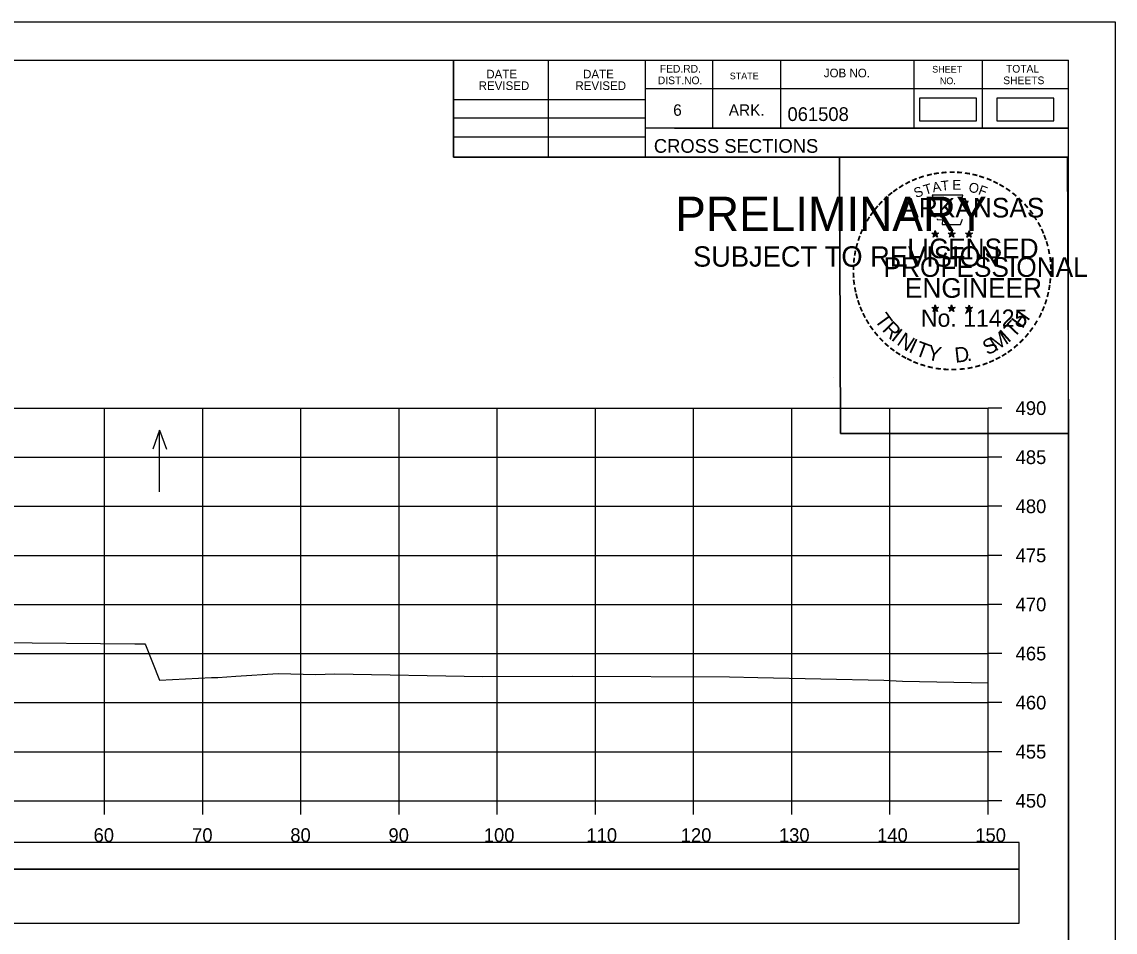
# Model space of a CAD drawing. Extents: x 1371057 to 1372761, y 380005 to 390517.
# Drawn here: x 1371945.8 to 1372057.1, y 383752.4 to 383845.2 of the extents above; entities that cross this region are included whole.
import ezdxf

# ---------------------------------------------------------------- set-up
doc = ezdxf.new("R2010")
doc.units = 0
for name, color, linetype in [('R_Axis', 7, 'Continuous'), ('R_Axis Annot', 7, 'Continuous'), ('R_Border', 7, 'Continuous'), ('R_Border PE', 7, 'Continuous'), ('R_Border Prem', 7, 'Continuous'), ('R_Detour', 7, 'Continuous'), ('R_Dimension', 7, 'Continuous'), ('R_Exist Surface', 7, 'Continuous'), ('R_Grid', 7, 'Continuous'), ('R_No Plot', 7, 'Continuous'), ('R_Water Annot', 7, 'Continuous')]:
    doc.layers.add(name, color=color, linetype=linetype)

msp = doc.modelspace()

# ---------------------------------------------------------------- linework, layer by layer
at = {"layer": 'R_Axis'}
for p, q in [((1372044.21, 383765.81), (1372044.21, 383805.81)), ((1372045.61, 383805.81), (1372044.21, 383805.81)), ((1372045.61, 383800.81), (1372044.21, 383800.81)), ((1372045.61, 383795.81), (1372044.21, 383795.81)), ((1372045.61, 383790.81), (1372044.21, 383790.81)), ((1372045.61, 383785.81), (1372044.21, 383785.81)), ((1372045.61, 383780.81), (1372044.21, 383780.81)), ((1372045.61, 383775.81), (1372044.21, 383775.81)), ((1372045.61, 383770.81), (1372044.21, 383770.81)), ((1371744.21, 383765.81), (1372044.21, 383765.81)), ((1371954.21, 383764.41), (1371954.21, 383765.81)), ((1371964.21, 383764.41), (1371964.21, 383765.81)), ((1371974.21, 383764.41), (1371974.21, 383765.81)), ((1371984.21, 383764.41), (1371984.21, 383765.81)), ((1371994.21, 383764.41), (1371994.21, 383765.81)), ((1372004.21, 383764.41), (1372004.21, 383765.81)), ((1372014.21, 383764.41), (1372014.21, 383765.81)), ((1372024.21, 383764.41), (1372024.21, 383765.81)), ((1372034.21, 383764.41), (1372034.21, 383765.81)), ((1372044.21, 383764.41), (1372044.21, 383765.81)), ((1372045.61, 383765.81), (1372044.21, 383765.81))]:
    msp.add_line(p, q, dxfattribs=at)
at = {"layer": 'R_Border'}
for p, q in [((1371736.21, 383841.27), (1372052.39, 383841.27)), ((1371989.75, 383831.39), (1371989.75, 383841.27)), ((1371999.43, 383831.39), (1371999.43, 383841.27)), ((1372009.29, 383841.27), (1372009.29, 383831.39)), ((1372016.13, 383841.27), (1372016.13, 383834.33)), ((1372023.07, 383841.27), (1372023.07, 383834.33)), ((1372036.65, 383841.27), (1372036.65, 383834.33)), ((1372043.59, 383841.27), (1372043.59, 383834.33)), ((1372052.39, 383635.81), (1372052.39, 383841.27)), ((1372052.39, 383838.33), (1372009.29, 383838.33)), ((1372052.39, 383838.35), (1372052.39, 383838.35)), ((1371989.75, 383837.25), (1372009.29, 383837.25)), ((1371989.75, 383835.39), (1372009.29, 383835.39)), ((1372052.39, 383834.33), (1372009.29, 383834.33)), ((1372012.25, 383834.33), (1372052.39, 383834.33)), ((1371989.75, 383833.45), (1372009.29, 383833.45)), ((1372052.39, 383831.39), (1371989.75, 383831.39))]:
    msp.add_line(p, q, dxfattribs=at)
at = {"layer": 'R_Border PE'}
for p, q in [((1372038.48, 383823.64), (1372038.83, 383823.53)), ((1372038.48, 383823.64), (1372038.73, 383823.6)), ((1372038.48, 383823.64), (1372038.71, 383823.52)), ((1372038.83, 383823.89), (1372038.79, 383823.64)), ((1372038.83, 383823.53), (1372038.83, 383823.89)), ((1372038.83, 383823.89), (1372038.88, 383823.64)), ((1372039.17, 383823.64), (1372038.83, 383823.53)), ((1372039.17, 383823.64), (1372038.89, 383823.59)), ((1372039.17, 383823.64), (1372038.97, 383823.54)), ((1372040.15, 383823.64), (1372040.5, 383823.53)), ((1372040.15, 383823.64), (1372040.4, 383823.6)), ((1372040.15, 383823.64), (1372040.38, 383823.52)), ((1372040.5, 383823.89), (1372040.46, 383823.64)), ((1372040.5, 383823.53), (1372040.5, 383823.89)), ((1372040.5, 383823.89), (1372040.55, 383823.64)), ((1372040.84, 383823.64), (1372040.5, 383823.53)), ((1372040.84, 383823.64), (1372040.56, 383823.59)), ((1372040.84, 383823.64), (1372040.64, 383823.54)), ((1372041.91, 383823.63), (1372042.26, 383823.52)), ((1372041.91, 383823.63), (1372042.16, 383823.58)), ((1372041.91, 383823.63), (1372042.15, 383823.51)), ((1372042.26, 383823.88), (1372042.22, 383823.63)), ((1372042.26, 383823.52), (1372042.26, 383823.88)), ((1372042.26, 383823.88), (1372042.31, 383823.63)), ((1372042.61, 383823.63), (1372042.26, 383823.52)), ((1372042.61, 383823.63), (1372042.32, 383823.58)), ((1372042.61, 383823.63), (1372042.4, 383823.53)), ((1372038.61, 383823.23), (1372038.83, 383823.53)), ((1372038.61, 383823.23), (1372038.74, 383823.48)), ((1372038.61, 383823.23), (1372038.82, 383823.45)), ((1372039.04, 383823.23), (1372038.82, 383823.45)), ((1372039.04, 383823.23), (1372038.83, 383823.53)), ((1372039.04, 383823.23), (1372038.9, 383823.52)), ((1372040.28, 383823.23), (1372040.5, 383823.53)), ((1372040.28, 383823.23), (1372040.41, 383823.48)), ((1372040.28, 383823.23), (1372040.49, 383823.45)), ((1372040.71, 383823.23), (1372040.49, 383823.45)), ((1372040.71, 383823.23), (1372040.5, 383823.53)), ((1372040.71, 383823.23), (1372040.57, 383823.52)), ((1372042.04, 383823.22), (1372042.26, 383823.52)), ((1372042.04, 383823.22), (1372042.17, 383823.46)), ((1372042.04, 383823.22), (1372042.26, 383823.44)), ((1372042.47, 383823.22), (1372042.26, 383823.52)), ((1372042.47, 383823.22), (1372042.26, 383823.43)), ((1372042.47, 383823.22), (1372042.34, 383823.51)), ((1372038.47, 383816.07), (1372038.82, 383815.96)), ((1372038.47, 383816.07), (1372038.73, 383816.02)), ((1372038.47, 383816.07), (1372038.71, 383815.95)), ((1372038.61, 383815.66), (1372038.82, 383815.96)), ((1372038.61, 383815.66), (1372038.73, 383815.9)), ((1372038.61, 383815.66), (1372038.82, 383815.88)), ((1372038.82, 383816.32), (1372038.78, 383816.07)), ((1372038.82, 383815.96), (1372038.82, 383816.32)), ((1372038.82, 383816.32), (1372038.87, 383816.07)), ((1372039.17, 383816.07), (1372038.82, 383815.96)), ((1372039.04, 383815.66), (1372038.82, 383815.96)), ((1372039.04, 383815.66), (1372038.82, 383815.87)), ((1372039.17, 383816.07), (1372038.88, 383816.02)), ((1372039.04, 383815.66), (1372038.9, 383815.95)), ((1372039.17, 383816.07), (1372038.97, 383815.97)), ((1372040.14, 383816.07), (1372040.49, 383815.96)), ((1372040.14, 383816.07), (1372040.4, 383816.02)), ((1372040.14, 383816.07), (1372040.38, 383815.95)), ((1372040.28, 383815.66), (1372040.49, 383815.96)), ((1372040.28, 383815.66), (1372040.4, 383815.9)), ((1372040.28, 383815.66), (1372040.49, 383815.88)), ((1372040.49, 383816.32), (1372040.45, 383816.07)), ((1372040.49, 383815.96), (1372040.49, 383816.32)), ((1372040.49, 383816.32), (1372040.54, 383816.07)), ((1372040.84, 383816.07), (1372040.49, 383815.96)), ((1372040.7, 383815.66), (1372040.49, 383815.96)), ((1372040.7, 383815.66), (1372040.49, 383815.87)), ((1372040.84, 383816.07), (1372040.55, 383816.02)), ((1372040.7, 383815.66), (1372040.57, 383815.95)), ((1372040.84, 383816.07), (1372040.63, 383815.97)), ((1372041.91, 383816.06), (1372042.26, 383815.95)), ((1372041.91, 383816.06), (1372042.16, 383816.01)), ((1372041.91, 383816.06), (1372042.15, 383815.94)), ((1372042.04, 383815.65), (1372042.26, 383815.95)), ((1372042.04, 383815.65), (1372042.17, 383815.89)), ((1372042.04, 383815.65), (1372042.26, 383815.87)), ((1372042.26, 383816.31), (1372042.22, 383816.06)), ((1372042.26, 383815.95), (1372042.26, 383816.31)), ((1372042.26, 383816.31), (1372042.31, 383816.06)), ((1372042.61, 383816.06), (1372042.26, 383815.95)), ((1372042.47, 383815.65), (1372042.26, 383815.95)), ((1372042.47, 383815.65), (1372042.26, 383815.86)), ((1372042.61, 383816.06), (1372042.32, 383816.01)), ((1372042.47, 383815.65), (1372042.33, 383815.94)), ((1372042.61, 383816.06), (1372042.4, 383815.96))]:
    msp.add_line(p, q, dxfattribs=at)
for points in [[(1372038.52, 383827.52), (1372038.79, 383826.69)], [(1372042.03, 383826.6), (1372042.17, 383826.88), (1372041.49, 383826.86), (1372041.63, 383827.52), (1372038.52, 383827.52)], [(1372039.01, 383825.1), (1372039.01, 383825.01), (1372039.57, 383824.99), (1372039.52, 383824.52), (1372041.39, 383824.52), (1372041.59, 383825.05)], [(1372038.83, 383823.89), (1372039.04, 383823.23), (1372038.48, 383823.64), (1372039.17, 383823.64), (1372038.61, 383823.23), (1372038.83, 383823.89)], [(1372040.5, 383823.89), (1372040.71, 383823.23), (1372040.15, 383823.64), (1372040.84, 383823.64), (1372040.28, 383823.23), (1372040.5, 383823.89)], [(1372042.26, 383823.88), (1372042.47, 383823.22), (1372041.91, 383823.63), (1372042.61, 383823.63), (1372042.04, 383823.22), (1372042.26, 383823.88)], [(1372038.82, 383816.32), (1372039.04, 383815.66), (1372038.47, 383816.07), (1372039.17, 383816.07), (1372038.61, 383815.66), (1372038.82, 383816.32)], [(1372040.49, 383816.32), (1372040.7, 383815.66), (1372040.14, 383816.07), (1372040.84, 383816.07), (1372040.28, 383815.66), (1372040.49, 383816.32)], [(1372042.26, 383816.31), (1372042.47, 383815.65), (1372041.91, 383816.06), (1372042.61, 383816.06), (1372042.04, 383815.65), (1372042.26, 383816.31)]]:
    msp.add_lwpolyline(points, dxfattribs=at)
for centre, radius in [((1372038.83, 383823.53), 0.172), ((1372038.83, 383823.53), 0.145), ((1372038.83, 383823.53), 0.116), ((1372038.83, 383823.53), 0.0991), ((1372040.5, 383823.53), 0.172), ((1372040.5, 383823.53), 0.145), ((1372040.5, 383823.53), 0.116), ((1372040.5, 383823.53), 0.0991), ((1372042.26, 383823.52), 0.172), ((1372042.26, 383823.52), 0.145), ((1372042.26, 383823.52), 0.116), ((1372038.83, 383823.53), 0.0747), ((1372038.83, 383823.53), 0.0495), ((1372038.83, 383823.53), 0.0296), ((1372040.5, 383823.53), 0.0747), ((1372040.5, 383823.53), 0.0495), ((1372040.5, 383823.53), 0.0296), ((1372042.26, 383823.52), 0.0991), ((1372042.26, 383823.52), 0.0747), ((1372042.26, 383823.52), 0.0495), ((1372042.26, 383823.52), 0.0296), ((1372038.82, 383815.96), 0.172), ((1372038.82, 383815.96), 0.145), ((1372038.82, 383815.96), 0.116), ((1372038.82, 383815.96), 0.0991), ((1372038.82, 383815.96), 0.0747), ((1372038.82, 383815.96), 0.0495), ((1372038.82, 383815.96), 0.0296), ((1372040.49, 383815.96), 0.172), ((1372040.49, 383815.96), 0.145), ((1372040.49, 383815.96), 0.116), ((1372040.49, 383815.96), 0.0991), ((1372040.49, 383815.96), 0.0747), ((1372040.49, 383815.96), 0.0495), ((1372040.49, 383815.96), 0.0296), ((1372042.26, 383815.95), 0.172), ((1372042.26, 383815.95), 0.145), ((1372042.26, 383815.95), 0.116), ((1372042.26, 383815.95), 0.0991), ((1372042.26, 383815.95), 0.0747), ((1372042.26, 383815.95), 0.0495), ((1372042.26, 383815.95), 0.0296)]:
    msp.add_circle(centre, radius, dxfattribs=at)
at = {"layer": 'R_Detour'}
msp.add_lwpolyline([(1371741.06, 383758.85), (1372047.37, 383758.85), (1372047.37, 383761.56), (1371741.06, 383761.56)], close=True, dxfattribs=at)
at = {"layer": 'R_Dimension'}
for points in [[(1372037.21, 383835.09), (1372043.04, 383835.09), (1372043.04, 383837.4), (1372037.21, 383837.4)], [(1372045.08, 383835.09), (1372050.91, 383835.09), (1372050.91, 383837.4), (1372045.08, 383837.4)], [(1371741.06, 383753.33), (1372047.37, 383753.33), (1372047.37, 383758.85), (1371741.06, 383758.85)]]:
    msp.add_lwpolyline(points, close=True, dxfattribs=at)
at = {"layer": 'R_Exist Surface'}
msp.add_lwpolyline([(1371943.29, 383781.92), (1371957.31, 383781.8), (1371957.76, 383781.81), (1371958.31, 383781.81), (1371958.37, 383781.68), (1371959.82, 383778.09), (1371965.1, 383778.37), (1371965.75, 383778.37), (1371967.57, 383778.52), (1371971.91, 383778.79), (1371975.72, 383778.68), (1371977.64, 383778.74), (1371992.73, 383778.46), (1372001.89, 383778.49), (1372017.86, 383778.43), (1372020.76, 383778.37), (1372033.57, 383778.09), (1372035.49, 383778), (1372044.21, 383777.81)], dxfattribs=at)
at = {"layer": 'R_Grid'}
for p, q in [((1371744.21, 383805.81), (1372044.21, 383805.81)), ((1371954.21, 383765.81), (1371954.21, 383805.81)), ((1371964.21, 383765.81), (1371964.21, 383805.81)), ((1371974.21, 383765.81), (1371974.21, 383805.81)), ((1371984.21, 383765.81), (1371984.21, 383805.81)), ((1371994.21, 383765.81), (1371994.21, 383805.81)), ((1372004.21, 383765.81), (1372004.21, 383805.81)), ((1372014.21, 383765.81), (1372014.21, 383805.81)), ((1372024.21, 383765.81), (1372024.21, 383805.81)), ((1372034.21, 383765.81), (1372034.21, 383805.81)), ((1372044.21, 383765.81), (1372044.21, 383805.81)), ((1371744.21, 383800.81), (1372044.21, 383800.81)), ((1371744.21, 383795.81), (1372044.21, 383795.81)), ((1371744.21, 383790.81), (1372044.21, 383790.81)), ((1371744.21, 383785.81), (1372044.21, 383785.81)), ((1371744.21, 383780.81), (1372044.21, 383780.81)), ((1371744.21, 383775.81), (1372044.21, 383775.81)), ((1371744.21, 383770.81), (1372044.21, 383770.81)), ((1371744.21, 383765.81), (1372044.21, 383765.81))]:
    msp.add_line(p, q, dxfattribs=at)
at = {"layer": 'R_No Plot'}
for p, q in [((1371723.81, 383845.16), (1372057.14, 383845.16)), ((1372028.43, 383808.93), (1372028.43, 383808.93))]:
    msp.add_line(p, q, dxfattribs=at)
for points in [[(1371723.8, 383845.16), (1372057.14, 383845.16), (1372057.14, 383631.82), (1371723.8, 383631.82)], [(1371970.13, 383841.27), (1371989.75, 383841.27), (1371989.75, 383831.39), (1372005.86, 383831.39), (1372029.06, 383831.39), (1372029.18, 383803.23), (1372052.39, 383803.23), (1372052.39, 383635.81), (1371736.21, 383635.81), (1371736.21, 383841.27)], [(1372029.06, 383831.39), (1372052.27, 383831.39), (1372052.39, 383803.23), (1372029.18, 383803.23)]]:
    msp.add_lwpolyline(points, close=True, dxfattribs=at)
at = {"layer": 'R_Water Annot'}
for p, q in [((1371959.82, 383803.56), (1371959.12, 383801.63)), ((1371959.82, 383797.27), (1371959.82, 383803.56)), ((1371959.82, 383803.56), (1371960.52, 383801.63))]:
    msp.add_line(p, q, dxfattribs=at)

# ---------------------------------------------------------------- texts
at = {"layer": 'R_Axis Annot'}
for s, p in [('490', (1372047.01, 383805.11)), ('485', (1372047.01, 383800.11)), ('480', (1372047.01, 383795.11)), ('475', (1372047.01, 383790.11)), ('470', (1372047.01, 383785.11)), ('465', (1372047.01, 383780.11)), ('460', (1372047.01, 383775.11)), ('455', (1372047.01, 383770.11)), ('450', (1372047.01, 383765.11)), ('60', (1371953.09, 383761.61)), ('70', (1371963.13, 383761.61)), ('80', (1371973.13, 383761.61)), ('90', (1371983.13, 383761.61)), ('100', (1371992.84, 383761.61)), ('110', (1372003.29, 383761.61)), ('120', (1372012.9, 383761.61)), ('130', (1372022.9, 383761.61)), ('140', (1372032.9, 383761.61)), ('150', (1372042.9, 383761.61))]:
    msp.add_text(s, height=1.4, dxfattribs=at).set_placement(p)
at = {"layer": 'R_Border'}
for s, height, p in [('FED.RD.', 0.782, (1372010.77, 383839.99)), ('JOB NO.', 0.879, (1372027.47, 383839.51)), ('SHEET', 0.684, (1372038.51, 383839.99)), ('TOTAL', 0.782, (1372046.03, 383839.99)), ('DATE', 0.879, (1371993.09, 383839.4)), ('DATE', 0.879, (1372002.95, 383839.4)), ('DIST.NO.', 0.782, (1372010.57, 383838.81)), ('STATE', 0.684, (1372017.89, 383839.31)), ('NO.', 0.684, (1372039.29, 383838.81)), ('SHEETS', 0.782, (1372045.75, 383838.81)), ('REVISED', 0.879, (1371992.31, 383838.22)), ('REVISED', 0.879, (1372002.17, 383838.22)), ('6', 1.17, (1372012.13, 383835.59)), ('ARK.', 1.172, (1372017.79, 383835.59)), ('061508', 1.4, (1372023.77, 383835.06)), ('CROSS SECTIONS', 1.4, (1372010.16, 383831.82))]:
    msp.add_text(s, height=height, rotation=360, dxfattribs=at).set_placement(p)
at = {"layer": 'R_Border PE'}
for s, height, rotation, p in [('-', 1.6, 24.3072, (1372036.63, 383828.38)), ('-', 1.6, 19.1761, (1372037.27, 383828.65)), ('-', 1.6, 13.6301, (1372038.02, 383828.89)), ('-', 1.6, 10.2193, (1372038.69, 383829.05)), ('-', 1.6, 5.8968, (1372039.42, 383829.16)), ('-', 1.6, 0.1862, (1372040.2, 383829.23)), ('-', 1.6, 357.743, (1372040.92, 383829.22)), ('-', 1.6, 352.1617, (1372041.66, 383829.16)), ('-', 1.6, 347.2049, (1372042.38, 383829.05)), ('-', 1.6, 342.3362, (1372043.02, 383828.89)), ('-', 1.6, 337.8551, (1372043.75, 383828.67)), ('-', 1.6, 36.2317, (1372034.82, 383827.29)), ('-', 1.6, 34.0636, (1372035.4, 383827.69)), ('-', 1.6, 28.7918, (1372036, 383828.06)), ('S', 1, 21.594, (1372036.87, 383827.2)), ('T', 1, 16.4036, (1372037.79, 383827.53)), ('A', 1, 11.2132, (1372038.61, 383827.78)), ('T', 1, 6.0228, (1372039.46, 383827.94)), ('E', 1, 0.8323, (1372040.57, 383828.05)), ('O', 1, 350.4515, (1372042.17, 383827.84)), ('F', 1, 340.0707, (1372043.13, 383827.62)), ('-', 1.6, 334.1211, (1372044.38, 383828.4)), ('-', 1.6, 329.6409, (1372044.96, 383828.12)), ('-', 1.6, 325.8627, (1372045.6, 383827.75)), ('-', 1.6, 42.9622, (1372033.92, 383826.5)), ('-', 1.6, 38.9507, (1372034.35, 383826.92)), ('ARKANSAS', 2, 360, (1372035.37, 383825.23)), ('-', 1.6, 320.5297, (1372046.21, 383827.33)), ('-', 1.6, 315.5786, (1372046.81, 383826.84)), ('-', 1.6, 54.2325, (1372032.65, 383824.97)), ('-', 1.6, 50.6142, (1372033.06, 383825.54)), ('-', 1.6, 48.423, (1372033.47, 383826.02)), ('-', 1.6, 309.8797, (1372047.38, 383826.29)), ('-', 1.6, 306.6522, (1372047.91, 383825.69)), ('-', 1.6, 58.0706, (1372032.33, 383824.44)), ('-', 1.4, 303.6753, (1372048.39, 383825.12)), ('-', 1.6, 299.6684, (1372048.71, 383824.51)), ('-', 1.6, 67.7743, (1372031.75, 383823.22)), ('-', 1.6, 62.8713, (1372032.01, 383823.83)), ('-', 1.6, 294.6628, (1372049.04, 383823.9)), ('-', 1.6, 75.461, (1372031.34, 383821.87)), ('-', 1.6, 72.3945, (1372031.54, 383822.59)), ('LICENSED', 2, 360, (1372035.97, 383821.08)), ('DWB', 0.01, 360, (1372038.81, 383823.52)), ('DWB', 0.01, 360, (1372040.48, 383823.52)), ('DWB', 0.01, 360, (1372042.25, 383823.51)), ('-', 1.6, 290.5728, (1372049.29, 383823.32)), ('-', 1.6, 285.1233, (1372049.53, 383822.74)), ('-', 1.6, 81.2013, (1372031.21, 383821.16)), ('-', 1.6, 280.5493, (1372049.73, 383822)), ('-', 1.6, 89.0622, (1372031.11, 383819.77)), ('-', 1.6, 85.1863, (1372031.13, 383820.47)), ('PROFESSIONAL', 2, 360, (1372033.55, 383819.18)), ('-', 1.6, 276.5962, (1372049.89, 383821.23)), ('-', 1.6, 274.3301, (1372049.95, 383820.51)), ('-', 1.6, 94.1959, (1372031.14, 383819.04)), ('-', 1.6, 269.9407, (1372049.98, 383819.88)), ('-', 1.6, 98.9479, (1372031.21, 383818.38)), ('-', 1.6, 101.7149, (1372031.35, 383817.64)), ('ENGINEER', 2, 360, (1372035.73, 383817.05)), ('-', 1.6, 260.9953, (1372049.89, 383818.56)), ('-', 1.6, 263.5172, (1372049.96, 383819.21)), ('-', 1.6, 105.4578, (1372031.51, 383817.05)), ('-', 1.6, 255.7626, (1372049.78, 383817.88)), ('-', 1.6, 109.0874, (1372031.72, 383816.42)), ('-', 1.6, 114.0643, (1372031.98, 383815.82)), ('No. 11425', 1.757, 360, (1372037.36, 383814.1)), ('DWB', 0.01, 360, (1372038.81, 383815.95)), ('DWB', 0.01, 360, (1372040.48, 383815.95)), ('DWB', 0.01, 360, (1372042.25, 383815.94)), ('-', 1.6, 247.8887, (1372049.38, 383816.49)), ('-', 1.6, 252.8681, (1372049.6, 383817.16)), ('-', 1.6, 115.7289, (1372032.28, 383815.2)), ('-', 1.6, 120.4471, (1372032.64, 383814.62)), ('T', 1.54, 306.0406, (1372032.58, 383814.79)), ('T', 1.54, 46.6444, (1372046.81, 383812.89)), ('H', 1.54, 54.6088, (1372047.7, 383813.83)), ('-', 1.6, 239.0712, (1372048.72, 383815.11)), ('-', 1.6, 244.6197, (1372049.12, 383815.86)), ('-', 1.6, 125.8934, (1372033.04, 383814.06)), ('-', 1.6, 130.7181, (1372033.51, 383813.5)), ('R', 1.54, 314.005, (1372033.34, 383813.75)), ('I', 1.54, 321.9694, (1372034.24, 383812.81)), ('M', 1.54, 32.6563, (1372044.97, 383811.56)), ('I', 1.54, 42.1136, (1372046.25, 383812.41)), ('-', 1.6, 233.8452, (1372048.32, 383814.46)), ('-', 1.6, 134.2238, (1372034.02, 383812.96)), ('-', 1.6, 138.9338, (1372034.55, 383812.49)), ('N', 1.54, 326.5002, (1372034.81, 383812.34)), ('I', 1.54, 335.3603, (1372036.02, 383811.56)), ('T', 1.54, 339.8912, (1372036.68, 383811.23)), ('S', 1.54, 26.9312, (1372044.13, 383811.16)), ('-', 1.6, 225.7653, (1372047.41, 383813.33)), ('-', 1.6, 231.2538, (1372047.89, 383813.89)), ('-', 1.6, 144.6463, (1372035.1, 383812.09)), ('-', 1.6, 148.0898, (1372035.66, 383811.72)), ('Y', 1.54, 347.8556, (1372037.9, 383810.78)), ('D', 1.54, 6.3969, (1372040.88, 383810.43)), ('-', 1.6, 212.2491, (1372045.81, 383811.96)), ('-', 1.6, 215.7363, (1372046.34, 383812.34)), ('-', 1.6, 221.0851, (1372046.89, 383812.82)), ('-', 1.6, 151.5704, (1372036.24, 383811.39)), ('-', 1.6, 154.6002, (1372036.77, 383811.15)), ('-', 1.6, 158.5612, (1372037.39, 383810.89)), ('-', 1.6, 162.7983, (1372038.08, 383810.68)), ('.', 1.54, 13.7642, (1372042.08, 383810.55)), ('-', 1.6, 200.7184, (1372044.01, 383811.02)), ('-', 1.6, 204.2516, (1372044.63, 383811.29)), ('-', 1.6, 207.3568, (1372045.25, 383811.61)), ('-', 1.6, 167.5555, (1372038.79, 383810.51)), ('-', 1.6, 173.1155, (1372039.56, 383810.4)), ('-', 1.6, 176.5183, (1372040.31, 383810.35)), ('-', 1.6, 181.5918, (1372041.06, 383810.37)), ('-', 1.6, 185.8167, (1372041.86, 383810.45)), ('-', 1.6, 191.2858, (1372042.6, 383810.58)), ('-', 1.6, 195.4743, (1372043.33, 383810.78))]:
    msp.add_text(s, height=height, rotation=rotation, dxfattribs=at).set_placement(p)
at = {"layer": 'R_Border Prem'}
for s, height, p in [('PRELIMINARY', 3.5, (1372012.34, 383823.85)), ('DWB', 0.01, (1372013.09, 383825.7)), ('SUBJECT TO REVISION', 2.0751, (1372014.15, 383820.22))]:
    msp.add_text(s, height=height, rotation=360, dxfattribs=at).set_placement(p)

doc.saveas('drawing.dxf')
